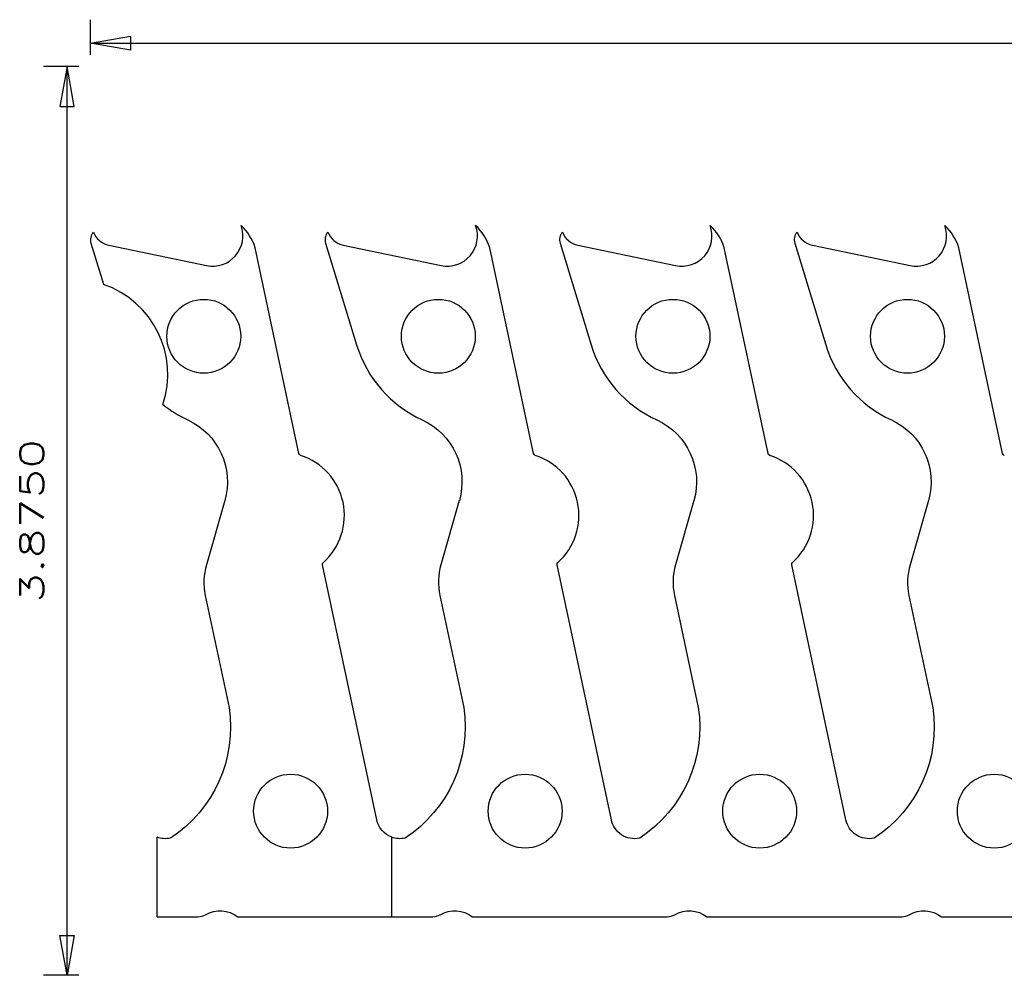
# Model space of a CAD drawing. Header units: inches. Extents: x 3 to 289, y 4 to 291.
# Tile 571 of 634: x 177.04 to 181.24, y 141.15 to 145.23. Entities that reach past the tile are written whole.
import ezdxf
from ezdxf.enums import TextEntityAlignment as Align

# ---------------------------------------------------------------- set-up
doc = ezdxf.new("R2010")
doc.units = ezdxf.units.IN
doc.header["$LTSCALE"] = 0.5
doc.header["$MEASUREMENT"] = 0
doc.layers.add('DBU', color=7, linetype='Continuous')
doc.styles.add('VERO0-Simplex', font='simplex_.ttf')

# ---------------------------------------------------------------- blocks, each defined once
blk = doc.blocks.new('ArrowheadClosed')
at = {"color": 0}
for p, q in [((0, 0), (-1, 0.176)), ((-1, 0.176), (-1, -0.176)), ((-1, -0.176), (0, 0))]:
    blk.add_line(p, q, dxfattribs=at)

msp = doc.modelspace()

# ---------------------------------------------------------------- linework, layer by layer
at = {"layer": 'DBU', "color": 56, "linetype": 'Continuous'}
for p, q in [((177.3465, 145.077), (177.3465, 145.227)), ((177.3465, 145.127), (211.2496, 145.127)), ((177.2965, 145.027), (177.1465, 145.027)), ((177.2465, 141.152), (177.2465, 145.027)), ((177.2965, 141.152), (177.1465, 141.152))]:
    msp.add_line(p, q, dxfattribs=at)
at = {"layer": 'DBU', "color": 30, "linetype": 'Continuous'}
for p, q in [((177.3487, 144.2736), (177.4023, 144.0985)), ((178.3487, 144.2736), (178.4811, 143.8405)), ((179.3487, 144.2736), (179.4811, 143.8405)), ((180.3487, 144.2736), (180.4811, 143.8405)), ((177.4244, 144.2652), (177.841, 144.1784)), ((178.235, 143.3774), (178.0484, 144.2547)), ((178.4244, 144.2652), (178.841, 144.1784)), ((179.235, 143.3774), (179.0484, 144.2547)), ((179.4244, 144.2652), (179.841, 144.1784)), ((180.235, 143.3774), (180.0484, 144.2547)), ((180.4244, 144.2652), (180.841, 144.1784)), ((181.235, 143.3774), (181.0484, 144.2547)), ((177.919, 143.176), (177.8405, 142.9021)), ((178.919, 143.176), (178.8405, 142.9021)), ((179.919, 143.176), (179.8405, 142.9021)), ((180.919, 143.176), (180.8405, 142.9021)), ((178.5671, 141.8146), (178.336, 142.9022)), ((179.5671, 141.8146), (179.336, 142.9022)), ((180.5671, 141.8146), (180.336, 142.9022)), ((177.836, 142.772), (177.9377, 142.2934)), ((178.836, 142.772), (178.9377, 142.2934)), ((179.836, 142.772), (179.9377, 142.2934)), ((180.836, 142.772), (180.9377, 142.2934)), ((177.6306, 141.402), (177.6306, 141.741)), ((178.6306, 141.402), (178.6306, 141.741)), ((178.6306, 141.402), (178.6306, 141.741)), ((177.6306, 141.402), (177.806, 141.402)), ((177.9746, 141.402), (178.6306, 141.402)), ((178.6306, 141.402), (178.806, 141.402)), ((178.9746, 141.402), (179.806, 141.402)), ((179.9746, 141.402), (180.806, 141.402)), ((180.9746, 141.402), (181.806, 141.402))]:
    msp.add_line(p, q, dxfattribs=at)
for centre in [(177.8296, 143.877), (178.8296, 143.877), (179.8296, 143.877), (180.8296, 143.877), (178.1996, 141.852), (179.1996, 141.852), (180.1996, 141.852), (181.1996, 141.852)]:
    msp.add_circle(centre, 0.1575, dxfattribs=at)
for centre, radius, start, end in [((177.3968, 144.2883), 0.0503, 139.2736, 197.0001), ((177.4427, 144.3534), 0.09, 201.0173, 258.2208), ((177.8673, 144.3047), 0.129, 258.2208, 20.139), ((177.8476, 144.1933), 0.21, 17.0142, 47.8827), ((178.3968, 144.2883), 0.0503, 139.2736, 197.0001), ((178.4427, 144.3534), 0.09, 201.0173, 258.2208), ((178.8673, 144.3047), 0.129, 258.2208, 20.139), ((178.8476, 144.1933), 0.21, 17.0142, 47.8827), ((179.3968, 144.2883), 0.0503, 139.2736, 197.0001), ((179.4427, 144.3534), 0.09, 201.0173, 258.2208), ((179.8673, 144.3047), 0.129, 258.2208, 20.139), ((179.8476, 144.1933), 0.21, 17.0142, 47.8827), ((180.3968, 144.2883), 0.0503, 139.2736, 197.0001), ((180.4427, 144.3534), 0.09, 201.0173, 258.2208), ((180.8673, 144.3047), 0.129, 258.2208, 20.139), ((180.8476, 144.1933), 0.21, 17.0142, 47.8827), ((177.2696, 143.7145), 0.4062, 341.5093, 70.9398), ((178.9775, 143.9922), 0.519, 197.0001, 245.3438), ((179.9775, 143.9922), 0.519, 197.0001, 245.3438), ((180.9775, 143.9922), 0.519, 197.0001, 245.3438), ((177.9775, 143.9922), 0.519, 231.5702, 245.3438), ((178.16, 143.1131), 0.269, 311.8347, 72.1653), ((179.16, 143.1131), 0.269, 311.8347, 72.1653), ((180.16, 143.1131), 0.269, 311.8347, 72.1653), ((178.0991, 142.8279), 0.269, 164, 192), ((179.0991, 142.8279), 0.269, 164, 192), ((180.0991, 142.8279), 0.269, 164, 192), ((181.0991, 142.8279), 0.269, 164, 192), ((177.806, 141.4645), 0.0625, 270, 299.9264), ((178.806, 141.4645), 0.0625, 270, 299.9264), ((179.806, 141.4645), 0.0625, 270, 299.9264), ((180.806, 141.4645), 0.0625, 270, 299.9264)]:
    msp.add_arc(centre, radius, start, end, dxfattribs=at)
at = {"layer": 'DBU', "color": 30, "linetype": 'Continuous', "extrusion": (0, 0, -1)}
for centre, radius, start, end in [((-177.6393, 143.2562), 0.291, 114.7055, 196), ((-178.6393, 143.2562), 0.291, 114.7055, 196), ((-179.6393, 143.2562), 0.291, 114.7055, 196), ((-180.6393, 143.2562), 0.291, 114.7055, 196), ((-178.2457, 143.3797), 0.011, 287.8347, 348), ((-179.2457, 143.3797), 0.011, 287.8347, 348), ((-180.2457, 143.3797), 0.011, 287.8347, 348), ((-181.2457, 143.3797), 0.011, 287.8347, 348), ((-178.3467, 142.9045), 0.011, 348, 48.1653), ((-179.3467, 142.9045), 0.011, 348, 48.1653), ((-180.3467, 142.9045), 0.011, 348, 48.1653), ((-177.3778, 142.2104), 0.566, 171.5678, 236.7521), ((-178.3778, 142.2104), 0.566, 171.5678, 236.7521), ((-179.3778, 142.2104), 0.566, 171.5678, 236.7521), ((-180.3778, 142.2104), 0.566, 171.5678, 236.7521), ((-178.6659, 141.8356), 0.101, 290.4875, 348), ((-179.6659, 141.8356), 0.101, 257.9957, 348), ((-180.6659, 141.8356), 0.101, 257.9957, 348), ((-177.6659, 141.8356), 0.101, 257.9957, 290.4875), ((-177.6665, 141.833), 0.0984, 257.2924, 257.9957), ((-178.6659, 141.8356), 0.101, 257.9957, 290.4875), ((-178.6665, 141.833), 0.0984, 257.2924, 257.9957), ((-179.6665, 141.833), 0.0984, 257.2924, 257.9957), ((-180.6665, 141.833), 0.0984, 257.2924, 257.9957), ((-177.8996, 141.302), 0.125, 60.0736, 126.8699), ((-178.8996, 141.302), 0.125, 60.0736, 126.8699), ((-179.8996, 141.302), 0.125, 60.0736, 126.8699), ((-180.8996, 141.302), 0.125, 60.0736, 126.8699)]:
    msp.add_arc(centre, radius, start, end, dxfattribs=at)

# ---------------------------------------------------------------- block references
at = {"layer": 'DBU', "color": 56, "linetype": 'Continuous', "extrusion": (0, 0, -1), "xscale": 0.170138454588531, "yscale": 0.170138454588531, "zscale": 0.170138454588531}
msp.add_blockref('ArrowheadClosed', (-177.3465, 145.127), dxfattribs=at)
at = {"layer": 'DBU', "color": 56, "linetype": 'Continuous', "xscale": 0.170138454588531, "yscale": 0.170138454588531, "zscale": 0.170138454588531, "rotation": 90}
msp.add_blockref('ArrowheadClosed', (177.2465, 145.027), dxfattribs=at)
at = {"layer": 'DBU', "color": 56, "linetype": 'Continuous', "extrusion": (0, 0, -1), "xscale": 0.170138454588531, "yscale": 0.170138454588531, "zscale": 0.170138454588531, "rotation": 270}
msp.add_blockref('ArrowheadClosed', (-177.2465, 141.152), dxfattribs=at)

# ---------------------------------------------------------------- texts
at = {"layer": 'DBU', "color": 230, "linetype": 'Continuous', "style": 'VERO0-Simplex', "width": 1.358929}
msp.add_text('3.8750', height=0.1, rotation=90, dxfattribs=at).set_placement((177.1465, 142.7395), (177.1465, 143.4395), align=Align.FIT)

doc.saveas('drawing.dxf')
